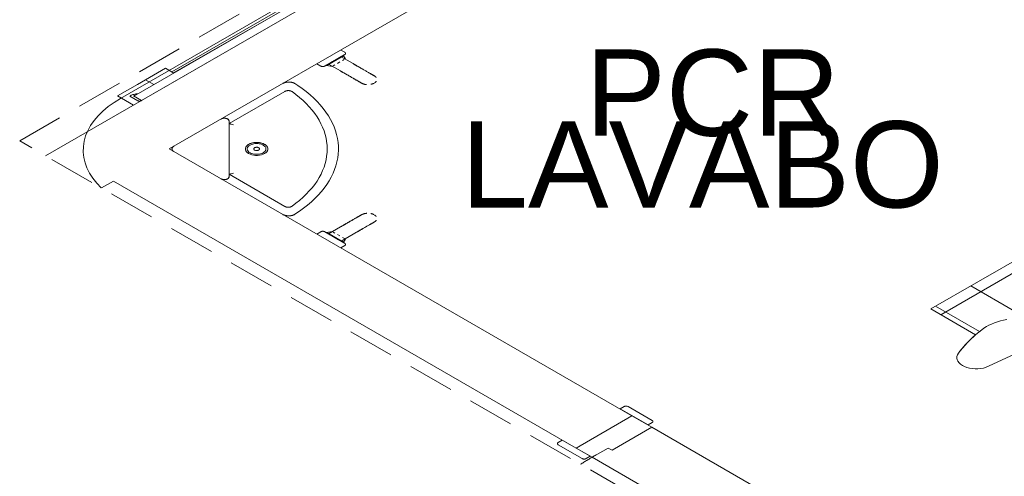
# Model space of a CAD drawing. Header units: millimetres. Extents: x 567 to 934, y -1 to 364.
# Tile 903 of 1056: x 823.41 to 827.69, y 64.62 to 66.61. Entities that reach past the tile are written whole.
import ezdxf

# ---------------------------------------------------------------- set-up
doc = ezdxf.new("R2010")
doc.units = ezdxf.units.MM
doc.header["$MEASUREMENT"] = 0
doc.linetypes.add('JIS_02_2.0', pattern=[0.3, 0.2, -0.1])
doc.linetypes.add('NULL', pattern=[0])
for name, color, linetype, lineweight in [('A-ANNO-SYMB', 7, 'Continuous', 9), ('A-AREA-IDEN', 7, 'Continuous', 9), ('A-DETL', 7, 'Continuous', 13), ('A-DETL-GENF', 7, 'Continuous', 13), ('A-GENM', 7, 'Continuous', 13), ('A-WALL', 7, 'Continuous', 25), ('ARQ-ALV-REB', 7, 'Continuous', 18), ('ARQ-ESQUAD', 7, 'Continuous', 25), ('DI-Área do detalhe', 10, 'JIS_02_2.0', 0), ('Peças hidrossanitárias', 7, 'Continuous', 13)]:
    doc.layers.add(name, color=color, linetype=linetype, lineweight=lineweight)
doc.styles.add('Arial', font='arial.ttf')

msp = doc.modelspace()

# ---------------------------------------------------------------- linework, layer by layer
at = {"layer": 'A-ANNO-SYMB', "color": 8, "linetype": 'Continuous', "lineweight": 5}
msp.add_line((826.9145, 68.0346), (823.8495, 66.265), dxfattribs=at)
msp.add_lwpolyline([(823.8495, 66.265), (823.8219, 66.2478), (823.7965, 66.2295), (823.7736, 66.2102), (823.7532, 66.19), (823.7354, 66.169), (823.7203, 66.1473), (823.7081, 66.125), (823.6987, 66.1022), (823.6922, 66.0791), (823.6887, 66.0558), (823.6882, 66.0324), (823.6907, 66.009), (823.6961, 65.9858), (823.7045, 65.9629), (823.7157, 65.9404), (823.7298, 65.9185), (823.7467, 65.8972), (823.7662, 65.8767), (823.7662, 65.8767)], dxfattribs=at)
at = {"layer": 'A-DETL', "color": 8, "linetype": 'Continuous', "lineweight": 5}
msp.add_line((827.4251, 68.2678), (823.5249, 66.016), dxfattribs=at)
at = {"layer": 'A-DETL-GENF', "color": 8, "lineweight": 5}
for p, q in [((827.3685, 65.3502), (828.5535, 66.0343)), ((828.6634, 66.0478), (827.4118, 65.3252)), ((828.1278, 65.7885), (827.3685, 65.3502)), ((827.7322, 65.3401), (827.5417, 65.4501)), ((827.3685, 65.3502), (827.5627, 65.238)), ((827.5627, 65.238), (827.3685, 65.3502)), ((827.5793, 65.252), (827.3889, 65.3619)), ((827.6185, 65.1008), (827.7539, 65.1635)), ((827.6185, 65.1008), (827.7539, 65.1635))]:
    msp.add_line(p, q, dxfattribs=at)
for points in [[(827.6984, 65.3049), (827.6842, 65.3019), (827.6704, 65.2985), (827.6571, 65.2944), (827.6442, 65.2899), (827.6319, 65.2848), (827.6203, 65.2793), (827.6093, 65.2733), (827.5991, 65.2669), (827.5897, 65.2601)], [(827.5897, 65.2601), (827.5763, 65.2495), (827.5634, 65.2387), (827.5511, 65.2277), (827.5392, 65.2164), (827.5279, 65.205), (827.517, 65.1935), (827.5068, 65.1818), (827.497, 65.1699), (827.4879, 65.1579)], [(827.5627, 65.238), (827.5531, 65.2295), (827.5439, 65.2209), (827.5349, 65.2122), (827.5263, 65.2034), (827.5179, 65.1945), (827.5099, 65.1855), (827.5023, 65.1763), (827.4949, 65.1671), (827.4879, 65.1579)], [(827.4879, 65.1579), (827.4839, 65.1511), (827.4816, 65.144), (827.4812, 65.1369), (827.4826, 65.1297), (827.4858, 65.1228), (827.4907, 65.1162), (827.4973, 65.1101), (827.5053, 65.1046), (827.5146, 65.0999), (827.525, 65.096), (827.5363, 65.093), (827.5483, 65.091), (827.5606, 65.0901), (827.573, 65.0902), (827.5853, 65.0914), (827.5971, 65.0935), (827.6083, 65.0967), (827.6185, 65.1008)], [(827.4879, 65.1579), (827.4839, 65.1511), (827.4816, 65.144), (827.4812, 65.1369), (827.4826, 65.1297), (827.4858, 65.1228), (827.4907, 65.1162), (827.4973, 65.1101), (827.5053, 65.1046), (827.5146, 65.0999), (827.525, 65.096), (827.5363, 65.093), (827.5483, 65.091), (827.5606, 65.0901), (827.573, 65.0902), (827.5853, 65.0914), (827.5971, 65.0935), (827.6083, 65.0967), (827.6185, 65.1008)]]:
    msp.add_lwpolyline(points, dxfattribs=at)
at = {"layer": 'A-GENM', "color": 8, "lineweight": 5}
for p, q in [((827.392, 68.2869), (823.908, 66.2754)), ((827.3833, 68.2919), (824.0725, 66.3804)), ((827.3834, 68.2919), (824.0726, 66.3804)), ((824.0803, 66.3759), (827.3912, 68.2874)), ((823.9411, 66.2563), (827.4251, 68.2678)), ((824.045, 66.3963), (824.0104, 66.3763)), ((824.0812, 66.3754), (824.045, 66.3963)), ((823.9584, 66.3463), (824.0104, 66.3763)), ((823.8372, 66.2763), (823.9238, 66.3263)), ((823.9584, 66.3463), (823.9238, 66.3263)), ((823.9946, 66.3254), (823.9584, 66.3463)), ((823.9064, 66.2363), (823.8372, 66.2763)), ((823.8907, 66.2754), (823.9255, 66.2553)), ((823.9071, 66.2759), (823.9245, 66.2859)), ((823.9411, 66.2563), (823.9071, 66.2759)), ((823.908, 66.2754), (823.9411, 66.2563)), ((823.9394, 66.2553), (823.9411, 66.2563))]:
    msp.add_line(p, q, dxfattribs=at)
for points in [[(823.9245, 66.2859), (823.9202, 66.2854), (823.916, 66.2848), (823.9118, 66.284), (823.9078, 66.283), (823.904, 66.2818), (823.9004, 66.2804), (823.8969, 66.2789), (823.8937, 66.2772), (823.8907, 66.2754)], [(823.9255, 66.2553), (823.9268, 66.2546), (823.9283, 66.2541), (823.9299, 66.2538), (823.9316, 66.2536), (823.9333, 66.2536), (823.935, 66.2538), (823.9366, 66.2541), (823.938, 66.2546), (823.9394, 66.2553)]]:
    msp.add_lwpolyline(points, dxfattribs=at)
at = {"layer": 'A-WALL', "color": 8, "lineweight": 5}
for p, q in [((827.4251, 68.2678), (823.5249, 66.016)), ((824.0614, 66.0457), (827.1791, 67.8457)), ((826.0706, 64.8857), (824.0614, 66.0457)), ((823.7674, 65.876), (823.8189, 65.9057)), ((823.8189, 65.9057), (825.8281, 64.7457)), ((825.8281, 64.7457), (826.0706, 64.8857))]:
    msp.add_line(p, q, dxfattribs=at)
at = {"layer": 'ARQ-ALV-REB', "color": 8, "lineweight": 5}
for p, q in [((827.6814, 63.9557), (826.1572, 64.8357)), ((827.4043, 63.8357), (825.8974, 64.7057))]:
    msp.add_line(p, q, dxfattribs=at)
at = {"layer": 'ARQ-ESQUAD', "color": 8, "lineweight": 5}
for p, q in [((826.0365, 64.926), (826.0191, 64.916)), ((826.0191, 64.916), (826.1404, 64.846)), ((826.1577, 64.866), (826.0538, 64.926)), ((826.1572, 64.8357), (826.0706, 64.8857)), ((826.1404, 64.846), (826.1577, 64.856)), ((825.984, 64.7357), (826.1572, 64.8357)), ((825.7682, 64.7798), (825.7509, 64.7698)), ((825.8894, 64.7098), (825.7682, 64.7798)), ((825.7509, 64.7598), (825.8548, 64.6998)), ((825.8281, 64.7457), (825.8974, 64.7057)), ((825.8974, 64.7057), (825.9667, 64.7457)), ((825.9667, 64.7457), (825.984, 64.7357)), ((825.8721, 64.6998), (825.8894, 64.7098))]:
    msp.add_line(p, q, dxfattribs=at)
for points in [[(826.0538, 64.926), (826.0521, 64.9268), (826.0503, 64.9275), (826.0483, 64.9279), (826.0462, 64.9281), (826.0441, 64.9281), (826.042, 64.9279), (826.0399, 64.9275), (826.0381, 64.9268), (826.0365, 64.926)], [(826.0538, 64.926), (826.0521, 64.9268), (826.0503, 64.9275), (826.0483, 64.9279), (826.0462, 64.9281), (826.0441, 64.9281), (826.042, 64.9279), (826.0399, 64.9275), (826.0381, 64.9268), (826.0365, 64.926)], [(826.1577, 64.856), (826.1584, 64.8565), (826.1591, 64.857), (826.1597, 64.8575), (826.1601, 64.8581), (826.1606, 64.8586), (826.1609, 64.8592), (826.1611, 64.8598), (826.1612, 64.8604), (826.1613, 64.861), (826.1612, 64.8617), (826.1611, 64.8623), (826.1609, 64.8629), (826.1606, 64.8635), (826.1601, 64.864), (826.1597, 64.8646), (826.1591, 64.8651), (826.1584, 64.8656), (826.1577, 64.866)], [(826.1577, 64.856), (826.1584, 64.8565), (826.1591, 64.857), (826.1597, 64.8575), (826.1601, 64.8581), (826.1606, 64.8586), (826.1609, 64.8592), (826.1611, 64.8598), (826.1612, 64.8604), (826.1613, 64.861), (826.1612, 64.8617), (826.1611, 64.8623), (826.1609, 64.8629), (826.1606, 64.8635), (826.1601, 64.864), (826.1597, 64.8646), (826.1591, 64.8651), (826.1584, 64.8656), (826.1577, 64.866)], [(825.7509, 64.7698), (825.7495, 64.7688), (825.7484, 64.7678), (825.7477, 64.7666), (825.7473, 64.7654), (825.7473, 64.7642), (825.7477, 64.763), (825.7484, 64.7618), (825.7495, 64.7607), (825.7509, 64.7598)], [(825.7509, 64.7698), (825.7495, 64.7688), (825.7484, 64.7678), (825.7477, 64.7666), (825.7473, 64.7654), (825.7473, 64.7642), (825.7477, 64.763), (825.7484, 64.7618), (825.7495, 64.7607), (825.7509, 64.7598)], [(825.9147, 64.7157), (825.9109, 64.7135), (825.9071, 64.7113), (825.9033, 64.7091), (825.8995, 64.7069), (825.8957, 64.7046), (825.8919, 64.7024), (825.8881, 64.7001), (825.8844, 64.6979), (825.8806, 64.6956), (825.8769, 64.6934), (825.8732, 64.6911), (825.8694, 64.6888), (825.8657, 64.6866), (825.862, 64.6843), (825.8583, 64.682), (825.8547, 64.6797), (825.851, 64.6774), (825.8473, 64.6751), (825.8473, 64.6751)], [(825.8548, 64.6998), (825.8564, 64.699), (825.8583, 64.6984), (825.8603, 64.698), (825.8624, 64.6977), (825.8645, 64.6977), (825.8666, 64.698), (825.8686, 64.6984), (825.8705, 64.699), (825.8721, 64.6998)], [(825.8548, 64.6998), (825.8556, 64.6994), (825.8564, 64.699), (825.8573, 64.6987), (825.8583, 64.6984), (825.8593, 64.6981), (825.8603, 64.698), (825.8613, 64.6978), (825.8624, 64.6977), (825.8635, 64.6977), (825.8645, 64.6977), (825.8656, 64.6978), (825.8666, 64.698), (825.8677, 64.6981), (825.8686, 64.6984), (825.8696, 64.6987), (825.8705, 64.699), (825.8713, 64.6994), (825.8721, 64.6998)]]:
    msp.add_lwpolyline(points, dxfattribs=at)
at = {"layer": 'DI-Área do detalhe'}
msp.add_lwpolyline([(827.8818, 63.5005), (823.4123, 66.081), (827.3126, 68.3328), (831.7821, 65.7523), (827.8818, 63.5005)], dxfattribs=at)
at = {"layer": 'Peças hidrossanitárias', "color": 8, "lineweight": 5}
for p, q in [((824.8235, 66.4657), (824.8062, 66.4757)), ((824.818, 66.4506), (824.7458, 66.4089)), ((824.8596, 66.4166), (824.8077, 66.4466)), ((824.8214, 66.4345), (824.8137, 66.4301)), ((824.818, 66.4506), (824.8163, 66.4516)), ((824.818, 66.4506), (824.8163, 66.4516)), ((824.8264, 66.4374), (824.818, 66.4506)), ((824.8264, 66.4374), (824.8257, 66.437)), ((824.7023, 66.4157), (824.7196, 66.4057)), ((824.7441, 66.4099), (824.7458, 66.4089)), ((824.7441, 66.4099), (824.7458, 66.4089)), ((824.7458, 66.4089), (824.7687, 66.4041)), ((824.7528, 66.4149), (824.8047, 66.3849)), ((824.7813, 66.4114), (824.7737, 66.407)), ((824.8029, 66.4239), (824.7921, 66.4176)), ((824.3212, 66.1557), (824.5636, 66.2957)), ((824.5642, 66.296), (824.5636, 66.2957)), ((824.5947, 66.2948), (824.5941, 66.2951)), ((824.3212, 65.924), (824.3212, 66.1675)), ((824.744, 66.0834), (824.7438, 66.0849)), ((824.5637, 65.7957), (824.3212, 65.9357)), ((824.5637, 65.7957), (824.5643, 65.7954)), ((824.5941, 65.7964), (824.5946, 65.7967)), ((824.8047, 65.7066), (824.7528, 65.6766)), ((824.7196, 65.6857), (824.7023, 65.6757)), ((824.7458, 65.6826), (824.7441, 65.6816)), ((824.7458, 65.6826), (824.7441, 65.6816)), ((824.7687, 65.6874), (824.7458, 65.6826)), ((824.7458, 65.6826), (824.818, 65.6409)), ((824.7737, 65.6845), (824.7813, 65.6801)), ((824.7921, 65.6739), (824.8029, 65.6676)), ((824.8077, 65.6449), (824.8596, 65.6749)), ((824.8062, 65.6157), (824.8235, 65.6257)), ((824.8137, 65.6614), (824.8229, 65.6561)), ((824.8163, 65.6399), (824.818, 65.6409)), ((824.8163, 65.6399), (824.818, 65.6409)), ((824.818, 65.6409), (824.8264, 65.6541)), ((824.8257, 65.6545), (824.8264, 65.6541))]:
    msp.add_line(p, q, dxfattribs=at)
for points in [[(824.7369, 66.4057), (824.7369, 66.4058), (824.737, 66.4058), (824.7372, 66.4059), (824.7375, 66.4061), (824.7378, 66.4062), (824.7381, 66.4065), (824.7386, 66.4067), (824.7391, 66.407), (824.7397, 66.4073), (824.7403, 66.4077), (824.741, 66.4081), (824.7418, 66.4086), (824.7426, 66.409), (824.7435, 66.4096), (824.7445, 66.4101), (824.7455, 66.4107), (824.7465, 66.4113), (824.7477, 66.4119), (824.7488, 66.4126), (824.75, 66.4133), (824.7513, 66.4141), (824.7526, 66.4148), (824.754, 66.4156), (824.7554, 66.4164), (824.7568, 66.4172), (824.7583, 66.4181), (824.7598, 66.419), (824.7613, 66.4198), (824.7629, 66.4208), (824.7645, 66.4217), (824.7661, 66.4226), (824.7678, 66.4236), (824.7695, 66.4245), (824.7711, 66.4255), (824.7728, 66.4265), (824.7746, 66.4275), (824.7763, 66.4285), (824.778, 66.4295), (824.7797, 66.4305), (824.7815, 66.4315), (824.7832, 66.4325), (824.7849, 66.4335), (824.7866, 66.4345), (824.7884, 66.4354), (824.79, 66.4364), (824.7917, 66.4374), (824.7934, 66.4383), (824.795, 66.4393), (824.7966, 66.4402), (824.7982, 66.4411), (824.7998, 66.442), (824.8013, 66.4429), (824.8028, 66.4438), (824.8043, 66.4446), (824.8057, 66.4455), (824.8071, 66.4463), (824.8084, 66.447), (824.8097, 66.4478), (824.8109, 66.4485), (824.8121, 66.4492), (824.8133, 66.4498), (824.8144, 66.4505), (824.8154, 66.4511), (824.8164, 66.4516), (824.8173, 66.4522), (824.8182, 66.4527), (824.819, 66.4531), (824.8197, 66.4536), (824.8204, 66.4539), (824.821, 66.4543), (824.8216, 66.4546), (824.822, 66.4549), (824.8224, 66.4551), (824.8228, 66.4553), (824.8231, 66.4555), (824.8233, 66.4556), (824.8234, 66.4557), (824.8235, 66.4557), (824.8235, 66.4557)], [(824.8235, 66.4557), (824.8235, 66.4557), (824.8234, 66.4557), (824.8232, 66.4556), (824.823, 66.4554), (824.8226, 66.4552), (824.8223, 66.455), (824.8218, 66.4548), (824.8213, 66.4545), (824.8207, 66.4541), (824.8201, 66.4538), (824.8194, 66.4534), (824.8186, 66.4529), (824.8178, 66.4524), (824.8169, 66.4519), (824.8159, 66.4514), (824.8149, 66.4508)], [(824.8194, 66.4534), (824.8186, 66.4529), (824.8178, 66.4524), (824.8169, 66.4519), (824.8159, 66.4514), (824.8149, 66.4508)], [(824.8154, 66.4511), (824.8164, 66.4516), (824.8173, 66.4522), (824.8182, 66.4527), (824.819, 66.4531)], [(824.8235, 66.4657), (824.8238, 66.4655), (824.8242, 66.4653), (824.8245, 66.4651), (824.8248, 66.4649), (824.8251, 66.4646), (824.8253, 66.4644), (824.8256, 66.4642), (824.8258, 66.4639), (824.826, 66.4637), (824.8262, 66.4634), (824.8264, 66.4631), (824.8265, 66.4629), (824.8267, 66.4626), (824.8268, 66.4623), (824.8269, 66.462), (824.827, 66.4618), (824.827, 66.4615), (824.8271, 66.4612), (824.8271, 66.4609), (824.8271, 66.4606), (824.8271, 66.4604), (824.827, 66.4601), (824.827, 66.4598), (824.8269, 66.4595), (824.8268, 66.4592), (824.8267, 66.459), (824.8266, 66.4587), (824.8264, 66.4584), (824.8262, 66.4582), (824.8261, 66.4579), (824.8259, 66.4576), (824.8256, 66.4574), (824.8254, 66.4571), (824.8251, 66.4569), (824.8249, 66.4567), (824.8246, 66.4564), (824.8243, 66.4562), (824.8239, 66.456), (824.8236, 66.4558), (824.8235, 66.4557)], [(824.8242, 66.4653), (824.8245, 66.4651), (824.8248, 66.4649), (824.8251, 66.4646), (824.8253, 66.4644), (824.8256, 66.4642), (824.8258, 66.4639), (824.826, 66.4637), (824.8262, 66.4634), (824.8264, 66.4631), (824.8265, 66.4629), (824.8267, 66.4626), (824.8268, 66.4623), (824.8269, 66.462), (824.827, 66.4618), (824.827, 66.4615), (824.8271, 66.4612), (824.8271, 66.4609), (824.8271, 66.4606), (824.8271, 66.4604), (824.827, 66.4601), (824.827, 66.4598), (824.8269, 66.4595), (824.8268, 66.4592), (824.8267, 66.459), (824.8266, 66.4587), (824.8264, 66.4584), (824.8262, 66.4582), (824.8261, 66.4579), (824.8259, 66.4576), (824.8256, 66.4574), (824.8254, 66.4571), (824.8251, 66.4569), (824.8249, 66.4567), (824.8246, 66.4564)], [(824.7369, 66.4057), (824.7366, 66.4055), (824.7362, 66.4054), (824.7358, 66.4052), (824.7354, 66.405), (824.735, 66.4048), (824.7346, 66.4047), (824.7342, 66.4046), (824.7337, 66.4044), (824.7333, 66.4043), (824.7328, 66.4042), (824.7324, 66.4041), (824.7319, 66.404), (824.7315, 66.4039), (824.731, 66.4038), (824.7305, 66.4038), (824.73, 66.4037), (824.7295, 66.4037), (824.729, 66.4037), (824.7286, 66.4037), (824.7281, 66.4037), (824.7276, 66.4037), (824.7271, 66.4037), (824.7266, 66.4037), (824.7261, 66.4038), (824.7256, 66.4038), (824.7252, 66.4039), (824.7247, 66.404), (824.7242, 66.4041), (824.7238, 66.4042), (824.7233, 66.4043), (824.7229, 66.4044), (824.7224, 66.4045), (824.722, 66.4047), (824.7216, 66.4048), (824.7212, 66.405), (824.7208, 66.4051), (824.7204, 66.4053), (824.72, 66.4055), (824.7197, 66.4057), (824.7196, 66.4057)], [(824.7358, 66.4052), (824.7354, 66.405), (824.735, 66.4048), (824.7346, 66.4047), (824.7342, 66.4046), (824.7337, 66.4044), (824.7333, 66.4043), (824.7328, 66.4042), (824.7324, 66.4041), (824.7319, 66.404), (824.7315, 66.4039), (824.731, 66.4038), (824.7305, 66.4038), (824.73, 66.4037), (824.7295, 66.4037), (824.729, 66.4037), (824.7286, 66.4037), (824.7281, 66.4037), (824.7276, 66.4037), (824.7271, 66.4037), (824.7266, 66.4037), (824.7261, 66.4038), (824.7256, 66.4038), (824.7252, 66.4039), (824.7247, 66.404), (824.7242, 66.4041), (824.7238, 66.4042), (824.7233, 66.4043), (824.7229, 66.4044), (824.7224, 66.4045), (824.722, 66.4047), (824.7216, 66.4048), (824.7212, 66.405), (824.7208, 66.4051), (824.7204, 66.4053)], [(824.745, 66.4104), (824.744, 66.4099), (824.7431, 66.4093), (824.7422, 66.4088), (824.7414, 66.4084), (824.7407, 66.4079), (824.74, 66.4075), (824.7394, 66.4072), (824.7389, 66.4069), (824.7384, 66.4066), (824.738, 66.4064), (824.7376, 66.4062), (824.7373, 66.406), (824.7371, 66.4059), (824.737, 66.4058), (824.7369, 66.4057), (824.7369, 66.4057)], [(824.741, 66.4081), (824.7418, 66.4086), (824.7426, 66.409), (824.7435, 66.4096), (824.7445, 66.4101), (824.7455, 66.4107)], [(824.745, 66.4104), (824.744, 66.4099), (824.7431, 66.4093), (824.7422, 66.4088), (824.7414, 66.4084)], [(824.9515, 66.3636), (824.9514, 66.3636), (824.9512, 66.3637), (824.9508, 66.3639), (824.9503, 66.3642), (824.9496, 66.3646), (824.9488, 66.3651), (824.9479, 66.3656), (824.9468, 66.3663), (824.9456, 66.367), (824.9442, 66.3677), (824.9427, 66.3686), (824.9411, 66.3696), (824.9393, 66.3706), (824.9374, 66.3717), (824.9354, 66.3728), (824.9333, 66.3741), (824.931, 66.3754), (824.9287, 66.3767), (824.9262, 66.3782), (824.9236, 66.3796), (824.9209, 66.3812), (824.9181, 66.3828), (824.9153, 66.3845), (824.9123, 66.3862), (824.9093, 66.3879), (824.9061, 66.3897), (824.9029, 66.3916), (824.8996, 66.3935), (824.8963, 66.3954), (824.8929, 66.3974), (824.8895, 66.3994), (824.886, 66.4014), (824.8824, 66.4034), (824.8788, 66.4055), (824.8752, 66.4076), (824.8716, 66.4097), (824.8679, 66.4118), (824.8643, 66.4139), (824.8606, 66.416), (824.8596, 66.4166)], [(824.8596, 66.4166), (824.8633, 66.4145), (824.867, 66.4124), (824.8706, 66.4102), (824.8743, 66.4081), (824.8779, 66.4061), (824.8815, 66.404), (824.885, 66.4019), (824.8885, 66.3999), (824.892, 66.3979), (824.8954, 66.3959), (824.8987, 66.394), (824.902, 66.3921), (824.9053, 66.3902)], [(824.8047, 66.3849), (824.8084, 66.3828), (824.8121, 66.3807), (824.8157, 66.3785), (824.8193, 66.3764), (824.823, 66.3744), (824.8265, 66.3723), (824.8301, 66.3702), (824.8336, 66.3682), (824.8371, 66.3662), (824.8405, 66.3642), (824.8438, 66.3623), (824.8471, 66.3604), (824.8504, 66.3585), (824.8535, 66.3567), (824.8566, 66.3549), (824.8596, 66.3532), (824.8625, 66.3515), (824.8653, 66.3499), (824.868, 66.3484), (824.8706, 66.3468), (824.8731, 66.3454), (824.8755, 66.344), (824.8778, 66.3427), (824.88, 66.3414), (824.882, 66.3403), (824.8839, 66.3392), (824.8857, 66.3381), (824.8874, 66.3372), (824.8889, 66.3363), (824.8903, 66.3355), (824.8916, 66.3347), (824.8927, 66.3341), (824.8937, 66.3335), (824.8945, 66.333), (824.8952, 66.3326), (824.8958, 66.3323), (824.8962, 66.3321), (824.8965, 66.3319), (824.8966, 66.3319), (824.8966, 66.3319)], [(824.8966, 66.3319), (824.8965, 66.3319), (824.8963, 66.332), (824.8959, 66.3322), (824.8954, 66.3325), (824.8947, 66.3329), (824.8939, 66.3334), (824.893, 66.3339), (824.8919, 66.3346), (824.8907, 66.3353), (824.8893, 66.336), (824.8878, 66.3369), (824.8862, 66.3379), (824.8844, 66.3389), (824.8825, 66.34), (824.8805, 66.3411), (824.8784, 66.3424), (824.8761, 66.3437), (824.8738, 66.345), (824.8713, 66.3465), (824.8687, 66.3479), (824.866, 66.3495), (824.8632, 66.3511), (824.8604, 66.3528), (824.8574, 66.3545), (824.8543, 66.3562), (824.8512, 66.358), (824.848, 66.3599), (824.8447, 66.3618), (824.8414, 66.3637), (824.838, 66.3657), (824.8345, 66.3677), (824.8311, 66.3697), (824.8275, 66.3717), (824.8239, 66.3738), (824.8203, 66.3759), (824.8167, 66.378), (824.813, 66.3801), (824.8094, 66.3822), (824.8057, 66.3843)], [(824.928, 66.3771), (824.9304, 66.3757), (824.9327, 66.3744), (824.9349, 66.3731), (824.9369, 66.372), (824.9388, 66.3709), (824.9406, 66.3698), (824.9423, 66.3689), (824.9438, 66.368), (824.9452, 66.3672), (824.9465, 66.3664), (824.9476, 66.3658), (824.9486, 66.3652), (824.9494, 66.3647), (824.9501, 66.3643), (824.9507, 66.364), (824.9511, 66.3638), (824.9514, 66.3636), (824.9515, 66.3636), (824.9515, 66.3636)], [(824.9515, 66.3636), (824.9526, 66.3629), (824.9536, 66.3622), (824.9546, 66.3615), (824.9555, 66.3608), (824.9564, 66.3601), (824.9572, 66.3593), (824.958, 66.3586), (824.9587, 66.3578), (824.9594, 66.357), (824.96, 66.3561)], [(824.6076, 66.3295), (824.6066, 66.3302), (824.6056, 66.3308), (824.6045, 66.3313), (824.6034, 66.3319), (824.6022, 66.3324), (824.601, 66.3329), (824.5998, 66.3333), (824.5985, 66.3338), (824.5972, 66.3342), (824.5959, 66.3346), (824.5946, 66.3349), (824.5932, 66.3352), (824.5918, 66.3355), (824.5904, 66.3357), (824.589, 66.336), (824.5876, 66.3361), (824.5861, 66.3363), (824.5847, 66.3364), (824.5832, 66.3365), (824.5817, 66.3365), (824.5803, 66.3366), (824.5788, 66.3365), (824.5773, 66.3365), (824.5759, 66.3364), (824.5744, 66.3363), (824.573, 66.3361), (824.5715, 66.3359), (824.5701, 66.3357), (824.5687, 66.3355), (824.5673, 66.3352), (824.566, 66.3349), (824.5646, 66.3345), (824.5633, 66.3341), (824.562, 66.3337), (824.5608, 66.3333), (824.5595, 66.3328), (824.5583, 66.3323), (824.5572, 66.3318), (824.5561, 66.3313), (824.555, 66.3307), (824.5544, 66.3303)], [(824.6076, 65.7619), (824.6269, 65.7748), (824.6452, 65.7881), (824.6626, 65.8017), (824.679, 65.8158), (824.6944, 65.8303), (824.7088, 65.845), (824.7222, 65.8602), (824.7345, 65.8756), (824.7458, 65.8912), (824.7559, 65.9072), (824.765, 65.9233), (824.7729, 65.9397), (824.7797, 65.9562), (824.7853, 65.9728), (824.7898, 65.9896), (824.7931, 66.0065), (824.7952, 66.0234), (824.7962, 66.0403), (824.796, 66.0573), (824.7946, 66.0743), (824.792, 66.0912), (824.7883, 66.108), (824.7834, 66.1247), (824.7774, 66.1413), (824.7702, 66.1578), (824.7618, 66.1741), (824.7524, 66.1901), (824.7418, 66.206), (824.7302, 66.2215), (824.7175, 66.2368), (824.7037, 66.2518), (824.6889, 66.2665), (824.6731, 66.2808), (824.6564, 66.2948), (824.6386, 66.3083), (824.62, 66.3214), (824.6076, 66.3295)], [(824.9188, 66.3255), (824.9173, 66.3256), (824.9158, 66.3258), (824.9142, 66.326), (824.9128, 66.3263), (824.9113, 66.3265), (824.9098, 66.3268), (824.9084, 66.3272), (824.907, 66.3276), (824.9056, 66.328), (824.9042, 66.3284), (824.9029, 66.3289), (824.9016, 66.3294), (824.9004, 66.3299), (824.8992, 66.3305), (824.898, 66.3311), (824.8969, 66.3317), (824.8966, 66.3319)], [(824.9504, 66.3312), (824.9492, 66.3306), (824.948, 66.3301), (824.9468, 66.3295), (824.9455, 66.329), (824.9442, 66.3285), (824.9428, 66.3281), (824.9414, 66.3277), (824.94, 66.3273), (824.9386, 66.3269), (824.9372, 66.3266)], [(824.9607, 66.3403), (824.9602, 66.3395), (824.9596, 66.3387), (824.9589, 66.3379), (824.9582, 66.3371), (824.9574, 66.3363), (824.9566, 66.3355), (824.9557, 66.3348), (824.9548, 66.3341), (824.9539, 66.3334), (824.9528, 66.3327)], [(824.5636, 66.2957), (824.5642, 66.296), (824.5649, 66.2964), (824.5655, 66.2967), (824.5662, 66.297), (824.5669, 66.2972), (824.5676, 66.2975), (824.5683, 66.2977), (824.569, 66.298), (824.5698, 66.2982), (824.5706, 66.2984), (824.5713, 66.2985), (824.5721, 66.2987), (824.5729, 66.2988), (824.5737, 66.2989), (824.5746, 66.299), (824.5754, 66.2991), (824.5762, 66.2992), (824.5771, 66.2992), (824.5779, 66.2992), (824.5787, 66.2992), (824.5796, 66.2992), (824.5804, 66.2992), (824.5812, 66.2991), (824.582, 66.2991), (824.5829, 66.299), (824.5837, 66.2989), (824.5845, 66.2987), (824.5853, 66.2986), (824.5861, 66.2984), (824.5868, 66.2982), (824.5876, 66.298), (824.5883, 66.2978), (824.5891, 66.2976), (824.5898, 66.2973), (824.5905, 66.297), (824.5911, 66.2967), (824.5918, 66.2964), (824.5924, 66.2961), (824.593, 66.2958), (824.5936, 66.2955), (824.5942, 66.2951), (824.5947, 66.2948)], [(824.5844, 66.2987), (824.5836, 66.2989), (824.5828, 66.299), (824.582, 66.2991), (824.5811, 66.2991), (824.5803, 66.2992), (824.5795, 66.2992), (824.5786, 66.2992), (824.5778, 66.2992), (824.577, 66.2992), (824.5761, 66.2992), (824.5753, 66.2991), (824.5745, 66.299)], [(824.5947, 66.2948), (824.6115, 66.2822), (824.6274, 66.2694), (824.6425, 66.2561), (824.6566, 66.2425), (824.6697, 66.2286), (824.6819, 66.2144), (824.6931, 66.2), (824.7033, 66.1853), (824.7124, 66.1703), (824.7205, 66.1552), (824.7276, 66.1399), (824.7336, 66.1244), (824.7385, 66.1089), (824.7423, 66.0932), (824.7451, 66.0774), (824.7467, 66.0616), (824.7473, 66.0458), (824.7467, 66.0299), (824.7451, 66.0141), (824.7423, 65.9984), (824.7385, 65.9827), (824.7336, 65.9671), (824.7276, 65.9517), (824.7206, 65.9363), (824.7125, 65.9212), (824.7033, 65.9063), (824.6931, 65.8916), (824.682, 65.8771), (824.6698, 65.8629), (824.6566, 65.849), (824.6425, 65.8354), (824.6275, 65.8222), (824.6116, 65.8093), (824.5948, 65.7968), (824.5946, 65.7967)], [(824.3212, 66.1675), (824.3212, 66.1679), (824.3211, 66.1684), (824.3211, 66.1689), (824.321, 66.1693), (824.3208, 66.1698), (824.3206, 66.1702), (824.3204, 66.1707), (824.3202, 66.1711), (824.3199, 66.1716), (824.3196, 66.172), (824.3193, 66.1724), (824.3189, 66.1729), (824.3185, 66.1733), (824.3181, 66.1737), (824.3177, 66.1741), (824.3172, 66.1745), (824.3167, 66.1748), (824.3162, 66.1752), (824.3156, 66.1755), (824.3151, 66.1759), (824.3145, 66.1762), (824.3139, 66.1765), (824.3132, 66.1768), (824.3126, 66.1771), (824.3119, 66.1773), (824.3112, 66.1776), (824.3105, 66.1778), (824.3098, 66.178), (824.309, 66.1782), (824.3083, 66.1784), (824.3075, 66.1785), (824.3067, 66.1787), (824.306, 66.1788), (824.3052, 66.1789), (824.3044, 66.179), (824.3036, 66.1791), (824.3028, 66.1791), (824.302, 66.1792), (824.3011, 66.1792), (824.3003, 66.1792), (824.2995, 66.1791), (824.2987, 66.1791), (824.2979, 66.179), (824.2971, 66.179), (824.2963, 66.1789), (824.2955, 66.1788), (824.2947, 66.1786), (824.294, 66.1785), (824.2932, 66.1783), (824.2925, 66.1781), (824.2917, 66.1779), (824.291, 66.1777), (824.2903, 66.1775), (824.2896, 66.1772), (824.289, 66.1769), (824.2883, 66.1766), (824.2877, 66.1763), (824.2871, 66.176), (824.2866, 66.1757)], [(824.3084, 66.1783), (824.3059, 66.1788), (824.3033, 66.1791), (824.3007, 66.1792), (824.2981, 66.1791), (824.2955, 66.1788), (824.2931, 66.1783), (824.2907, 66.1776), (824.2885, 66.1767), (824.2866, 66.1757)], [(824.3212, 66.1675), (824.321, 66.169), (824.3205, 66.1705), (824.3196, 66.172), (824.3184, 66.1734), (824.3169, 66.1747), (824.3151, 66.1758), (824.3131, 66.1768), (824.3108, 66.1777), (824.3084, 66.1783)], [(824.3212, 66.1557), (824.3219, 66.1556), (824.3238, 66.1551), (824.327, 66.1544), (824.3289, 66.1539), (824.331, 66.1534), (824.3357, 66.1523), (824.3408, 66.1511)], [(824.0822, 66.0577), (824.0814, 66.0573), (824.0806, 66.0567), (824.0799, 66.0562), (824.0791, 66.0557), (824.0785, 66.0551), (824.0778, 66.0545), (824.0773, 66.054), (824.0767, 66.0534), (824.0762, 66.0527), (824.0757, 66.0521), (824.0753, 66.0515), (824.0749, 66.0508), (824.0746, 66.0502), (824.0743, 66.0495), (824.0741, 66.0489), (824.0739, 66.0482), (824.0737, 66.0475), (824.0736, 66.0469), (824.0736, 66.0462), (824.0736, 66.0455), (824.0736, 66.0448), (824.0737, 66.0441), (824.0738, 66.0435), (824.074, 66.0428), (824.0743, 66.0421), (824.0745, 66.0415), (824.0748, 66.0408), (824.0752, 66.0402), (824.0756, 66.0395), (824.0761, 66.0389), (824.0766, 66.0383), (824.0771, 66.0377), (824.0777, 66.0371), (824.0783, 66.0365), (824.079, 66.036), (824.0797, 66.0354), (824.0804, 66.0349), (824.0812, 66.0344), (824.082, 66.0339)], [(824.0746, 66.0501), (824.0742, 66.0492), (824.0739, 66.0482), (824.0737, 66.0472), (824.0736, 66.0462), (824.0736, 66.0452), (824.0737, 66.0443), (824.0739, 66.0433), (824.0742, 66.0423), (824.0746, 66.0413)], [(824.0822, 66.0577), (824.0816, 66.0574), (824.081, 66.057), (824.0805, 66.0567), (824.0799, 66.0563), (824.0794, 66.0559), (824.0789, 66.0555), (824.0784, 66.0551), (824.078, 66.0547), (824.0775, 66.0542)], [(824.4757, 66.0657), (824.4715, 66.0679), (824.4668, 66.0698), (824.4618, 66.0714), (824.4565, 66.0726), (824.451, 66.0734), (824.4453, 66.0739), (824.4397, 66.074), (824.434, 66.0737), (824.4284, 66.0731), (824.423, 66.072), (824.4178, 66.0706), (824.413, 66.0689), (824.4085, 66.0669), (824.4045, 66.0645), (824.4009, 66.062), (824.398, 66.0592), (824.3955, 66.0562), (824.3938, 66.0531), (824.3926, 66.0498), (824.3921, 66.0466), (824.3923, 66.0433), (824.3931, 66.04), (824.3946, 66.0368), (824.3967, 66.0338), (824.3994, 66.0309), (824.4026, 66.0282), (824.4064, 66.0257)], [(824.4064, 66.0657), (824.4009, 66.062), (824.3967, 66.0577), (824.3938, 66.0531), (824.3923, 66.0482), (824.3923, 66.0433), (824.3938, 66.0384), (824.3967, 66.0338), (824.4009, 66.0295), (824.4064, 66.0257), (824.413, 66.0226), (824.4204, 66.0201), (824.4284, 66.0184), (824.4368, 66.0176), (824.4453, 66.0176), (824.4538, 66.0184), (824.4618, 66.0201), (824.4692, 66.0226), (824.4757, 66.0257)], [(824.4123, 66.0623), (824.4078, 66.0592), (824.4042, 66.0557), (824.4018, 66.0518), (824.4006, 66.0478), (824.4006, 66.0437), (824.4018, 66.0397), (824.4042, 66.0358), (824.4078, 66.0323), (824.4123, 66.0291), (824.4178, 66.0265), (824.4239, 66.0245), (824.4306, 66.0231), (824.4375, 66.0224), (824.4446, 66.0224), (824.4516, 66.0231), (824.4583, 66.0245), (824.4644, 66.0265), (824.4698, 66.0291)], [(824.4757, 66.0257), (824.4795, 66.0282), (824.4828, 66.0309), (824.4855, 66.0338), (824.4876, 66.0368), (824.4891, 66.04), (824.4899, 66.0433), (824.49, 66.0466), (824.4895, 66.0498), (824.4884, 66.0531), (824.4866, 66.0562), (824.4842, 66.0592), (824.4812, 66.062), (824.4777, 66.0645), (824.4736, 66.0669), (824.4692, 66.0689), (824.4643, 66.0706), (824.4592, 66.072), (824.4538, 66.0731), (824.4482, 66.0737), (824.4425, 66.074), (824.4368, 66.0739), (824.4312, 66.0734), (824.4257, 66.0726), (824.4204, 66.0714), (824.4154, 66.0698), (824.4107, 66.0679), (824.4064, 66.0657)], [(824.4064, 66.0257), (824.413, 66.0226), (824.4204, 66.0201), (824.4284, 66.0184), (824.4368, 66.0176), (824.4453, 66.0176), (824.4538, 66.0184), (824.4618, 66.0201), (824.4692, 66.0226), (824.4757, 66.0257), (824.4812, 66.0295), (824.4855, 66.0338), (824.4884, 66.0384), (824.4899, 66.0433), (824.4899, 66.0482), (824.4884, 66.0531), (824.4855, 66.0577), (824.4812, 66.062), (824.4757, 66.0657)], [(824.4698, 66.0291), (824.473, 66.0312), (824.4757, 66.0334), (824.4779, 66.0358), (824.4797, 66.0384), (824.4809, 66.041), (824.4816, 66.0437), (824.4817, 66.0464), (824.4813, 66.0491), (824.4803, 66.0518), (824.4789, 66.0544), (824.4769, 66.0569), (824.4744, 66.0592), (824.4714, 66.0613), (824.4681, 66.0633), (824.4644, 66.065), (824.4604, 66.0664), (824.4561, 66.0676), (824.4516, 66.0684), (824.447, 66.069), (824.4423, 66.0692), (824.4375, 66.0691), (824.4329, 66.0687), (824.4283, 66.068), (824.4239, 66.067), (824.4197, 66.0657), (824.4159, 66.0642), (824.4123, 66.0623)], [(824.4322, 66.0509), (824.4308, 66.0499), (824.4297, 66.0488), (824.4289, 66.0476), (824.4285, 66.0464), (824.4285, 66.0451), (824.4289, 66.0439), (824.4297, 66.0427), (824.4308, 66.0416), (824.4322, 66.0406), (824.4339, 66.0398), (824.4358, 66.0392), (824.4378, 66.0387), (824.44, 66.0385), (824.4422, 66.0385), (824.4443, 66.0387), (824.4464, 66.0392), (824.4483, 66.0398), (824.45, 66.0406)], [(824.45, 66.0406), (824.4509, 66.0412), (824.4518, 66.0419), (824.4525, 66.0427), (824.453, 66.0435), (824.4534, 66.0443), (824.4536, 66.0451), (824.4536, 66.046), (824.4535, 66.0468), (824.4532, 66.0476), (824.4528, 66.0484), (824.4521, 66.0492), (824.4514, 66.0499), (824.4505, 66.0506), (824.4494, 66.0512), (824.4483, 66.0517), (824.447, 66.0521), (824.4457, 66.0525), (824.4443, 66.0528), (824.4429, 66.0529), (824.4414, 66.053), (824.44, 66.053), (824.4385, 66.0529), (824.4371, 66.0526), (824.4358, 66.0523), (824.4345, 66.0519), (824.4333, 66.0514), (824.4322, 66.0509)], [(824.0775, 66.0373), (824.078, 66.0368), (824.0784, 66.0364), (824.0789, 66.036), (824.0794, 66.0356), (824.0799, 66.0352), (824.0805, 66.0348), (824.081, 66.0345), (824.0816, 66.0341), (824.0822, 66.0337)], [(824.2866, 65.9157), (824.2872, 65.9154), (824.2878, 65.9151), (824.2884, 65.9148), (824.289, 65.9145), (824.2897, 65.9143), (824.2904, 65.914), (824.2911, 65.9138), (824.2918, 65.9136), (824.2925, 65.9134), (824.2933, 65.9132), (824.2941, 65.913), (824.2948, 65.9129), (824.2956, 65.9127), (824.2964, 65.9126), (824.2972, 65.9125), (824.298, 65.9124), (824.2988, 65.9124), (824.2996, 65.9123), (824.3004, 65.9123), (824.3012, 65.9123), (824.302, 65.9123), (824.3028, 65.9124), (824.3036, 65.9124), (824.3044, 65.9125), (824.3052, 65.9126), (824.306, 65.9127), (824.3068, 65.9128), (824.3076, 65.913), (824.3083, 65.9131), (824.3091, 65.9133), (824.3098, 65.9135), (824.3106, 65.9137), (824.3113, 65.9139), (824.3119, 65.9142), (824.3126, 65.9145), (824.3133, 65.9147), (824.3139, 65.915), (824.3145, 65.9153), (824.3151, 65.9157), (824.3157, 65.916), (824.3162, 65.9163), (824.3167, 65.9167), (824.3172, 65.9171), (824.3177, 65.9174), (824.3182, 65.9178), (824.3186, 65.9182), (824.319, 65.9187), (824.3193, 65.9191), (824.3196, 65.9195), (824.3199, 65.9199), (824.3202, 65.9204), (824.3204, 65.9208), (824.3206, 65.9213), (824.3208, 65.9217), (824.321, 65.9222), (824.3211, 65.9227), (824.3212, 65.9231), (824.3212, 65.9236), (824.3212, 65.924)], [(824.3084, 65.9131), (824.3108, 65.9138), (824.3131, 65.9146), (824.3151, 65.9157), (824.3169, 65.9168), (824.3184, 65.9181), (824.3196, 65.9195), (824.3205, 65.921), (824.321, 65.9225), (824.3212, 65.924)], [(824.3408, 65.9404), (824.3357, 65.9392), (824.331, 65.9381), (824.3289, 65.9376), (824.327, 65.9371), (824.3238, 65.9364), (824.3219, 65.9359), (824.3212, 65.9357)], [(824.2866, 65.9157), (824.2885, 65.9147), (824.2907, 65.9139), (824.2931, 65.9132), (824.2955, 65.9127), (824.2981, 65.9124), (824.3007, 65.9123), (824.3033, 65.9124), (824.3059, 65.9127), (824.3084, 65.9131)], [(824.5946, 65.7967), (824.5941, 65.7963), (824.5935, 65.796), (824.5929, 65.7956), (824.5923, 65.7953), (824.5917, 65.795), (824.591, 65.7947), (824.5904, 65.7944), (824.5897, 65.7941), (824.589, 65.7939), (824.5882, 65.7936), (824.5875, 65.7934), (824.5867, 65.7932), (824.586, 65.793), (824.5852, 65.7929), (824.5844, 65.7927), (824.5836, 65.7926), (824.5828, 65.7925), (824.582, 65.7924), (824.5811, 65.7923), (824.5803, 65.7923), (824.5795, 65.7922), (824.5786, 65.7922), (824.5778, 65.7922), (824.577, 65.7923), (824.5761, 65.7923), (824.5753, 65.7924), (824.5745, 65.7924), (824.5737, 65.7925), (824.5729, 65.7927), (824.5721, 65.7928), (824.5713, 65.7929), (824.5705, 65.7931), (824.5698, 65.7933), (824.569, 65.7935), (824.5683, 65.7937), (824.5676, 65.794), (824.5668, 65.7942), (824.5662, 65.7945), (824.5655, 65.7948), (824.5649, 65.7951), (824.5642, 65.7954), (824.5637, 65.7957)], [(824.5746, 65.7924), (824.5754, 65.7923), (824.5762, 65.7923), (824.5771, 65.7922), (824.5779, 65.7922), (824.5787, 65.7922), (824.5796, 65.7922), (824.5804, 65.7923), (824.5812, 65.7923), (824.582, 65.7924), (824.5829, 65.7925), (824.5837, 65.7926), (824.5845, 65.7927)], [(824.5544, 65.7611), (824.5554, 65.7605), (824.5565, 65.76), (824.5577, 65.7594), (824.5588, 65.7589), (824.56, 65.7585), (824.5613, 65.758), (824.5625, 65.7576), (824.5638, 65.7572), (824.5652, 65.7568), (824.5665, 65.7565), (824.5679, 65.7562), (824.5693, 65.7559), (824.5707, 65.7557), (824.5721, 65.7555), (824.5736, 65.7553), (824.575, 65.7551), (824.5765, 65.755), (824.5779, 65.755), (824.5794, 65.7549), (824.5809, 65.7549), (824.5823, 65.755), (824.5838, 65.755), (824.5853, 65.7551), (824.5867, 65.7552), (824.5882, 65.7554), (824.5896, 65.7556), (824.591, 65.7558), (824.5924, 65.7561), (824.5938, 65.7564), (824.5951, 65.7567), (824.5965, 65.7571), (824.5978, 65.7575), (824.5991, 65.7579), (824.6003, 65.7583), (824.6015, 65.7588), (824.6027, 65.7593), (824.6039, 65.7598), (824.605, 65.7604), (824.606, 65.761), (824.6071, 65.7616), (824.6076, 65.7619)], [(824.8966, 65.7596), (824.8965, 65.7596), (824.8963, 65.7595), (824.8959, 65.7592), (824.8954, 65.7589), (824.8947, 65.7586), (824.8939, 65.7581), (824.893, 65.7576), (824.8919, 65.7569), (824.8907, 65.7562), (824.8893, 65.7554), (824.8878, 65.7546), (824.8862, 65.7536), (824.8844, 65.7526), (824.8825, 65.7515), (824.8805, 65.7504), (824.8784, 65.7491), (824.8761, 65.7478), (824.8738, 65.7465), (824.8713, 65.745), (824.8687, 65.7435), (824.866, 65.742), (824.8632, 65.7404), (824.8604, 65.7387), (824.8574, 65.737), (824.8543, 65.7352), (824.8512, 65.7334), (824.848, 65.7316), (824.8447, 65.7297), (824.8414, 65.7278), (824.838, 65.7258), (824.8345, 65.7238), (824.8311, 65.7218), (824.8275, 65.7198), (824.8239, 65.7177), (824.8203, 65.7156), (824.8167, 65.7135), (824.813, 65.7114), (824.8094, 65.7093), (824.8057, 65.7072), (824.8047, 65.7066)], [(824.8047, 65.7066), (824.8084, 65.7087), (824.8121, 65.7108), (824.8157, 65.7129), (824.8193, 65.715), (824.823, 65.7171), (824.8265, 65.7192), (824.8301, 65.7212), (824.8336, 65.7233), (824.8371, 65.7253), (824.8405, 65.7272), (824.8438, 65.7292), (824.8471, 65.7311), (824.8504, 65.7329), (824.8535, 65.7348), (824.8566, 65.7365), (824.8596, 65.7383), (824.8625, 65.7399), (824.8653, 65.7416), (824.868, 65.7431), (824.8706, 65.7446), (824.8731, 65.7461), (824.8755, 65.7475), (824.8778, 65.7488), (824.88, 65.75), (824.882, 65.7512), (824.8839, 65.7523), (824.8857, 65.7534), (824.8874, 65.7543), (824.8889, 65.7552), (824.8903, 65.756), (824.8916, 65.7567), (824.8927, 65.7574), (824.8937, 65.758), (824.8945, 65.7585), (824.8952, 65.7589), (824.8958, 65.7592), (824.8962, 65.7594), (824.8965, 65.7596), (824.8966, 65.7596), (824.8966, 65.7596)], [(824.8966, 65.7596), (824.8977, 65.7602), (824.8989, 65.7608), (824.9001, 65.7614), (824.9013, 65.7619), (824.9026, 65.7625), (824.9039, 65.7629), (824.9052, 65.7634), (824.9066, 65.7638), (824.908, 65.7642), (824.9094, 65.7645), (824.9109, 65.7649), (824.9124, 65.7652), (824.9138, 65.7654), (824.9153, 65.7656), (824.9169, 65.7658), (824.9184, 65.766), (824.9199, 65.7661)], [(824.9368, 65.7649), (824.9382, 65.7646), (824.9397, 65.7643), (824.9411, 65.7639), (824.9425, 65.7635), (824.9438, 65.7631), (824.9451, 65.7626), (824.9464, 65.7621), (824.9477, 65.7616), (824.9489, 65.761), (824.95, 65.7604)], [(824.9526, 65.759), (824.9536, 65.7583), (824.9546, 65.7576), (824.9555, 65.7569), (824.9564, 65.7562), (824.9572, 65.7554), (824.958, 65.7546), (824.9587, 65.7538), (824.9594, 65.753), (824.96, 65.7522), (824.9606, 65.7514)], [(824.8596, 65.6749), (824.8633, 65.677), (824.867, 65.6791), (824.8706, 65.6812), (824.8743, 65.6833), (824.8779, 65.6854), (824.8815, 65.6875), (824.885, 65.6895), (824.8885, 65.6916), (824.892, 65.6936), (824.8954, 65.6955), (824.8987, 65.6975), (824.902, 65.6994), (824.9053, 65.7012), (824.9084, 65.7031), (824.9115, 65.7048), (824.9145, 65.7066), (824.9174, 65.7082), (824.9202, 65.7099), (824.9229, 65.7114), (824.9255, 65.7129), (824.928, 65.7144), (824.9304, 65.7158), (824.9327, 65.7171), (824.9349, 65.7183), (824.9369, 65.7195), (824.9388, 65.7206), (824.9406, 65.7217), (824.9423, 65.7226), (824.9438, 65.7235), (824.9452, 65.7243), (824.9465, 65.725), (824.9476, 65.7257), (824.9486, 65.7263), (824.9494, 65.7268), (824.9501, 65.7272), (824.9507, 65.7275), (824.9511, 65.7277), (824.9514, 65.7279), (824.9515, 65.7279), (824.9515, 65.7279)], [(824.9515, 65.7279), (824.9514, 65.7279), (824.9512, 65.7278), (824.9508, 65.7275), (824.9503, 65.7272), (824.9496, 65.7269), (824.9488, 65.7264), (824.9479, 65.7259), (824.9468, 65.7252), (824.9456, 65.7245), (824.9442, 65.7237), (824.9427, 65.7229), (824.9411, 65.7219), (824.9393, 65.7209), (824.9374, 65.7198), (824.9354, 65.7187), (824.9333, 65.7174), (824.931, 65.7161), (824.9287, 65.7148)], [(824.9602, 65.7356), (824.9596, 65.7347), (824.9589, 65.7339), (824.9582, 65.7331), (824.9574, 65.7324), (824.9566, 65.7316), (824.9557, 65.7308), (824.9548, 65.7301), (824.9539, 65.7294), (824.9528, 65.7288), (824.9518, 65.7281), (824.9515, 65.7279)], [(824.7196, 65.6857), (824.7199, 65.6859), (824.7203, 65.6861), (824.7207, 65.6863), (824.7211, 65.6865), (824.7215, 65.6866), (824.7219, 65.6868), (824.7223, 65.6869), (824.7227, 65.6871), (824.7232, 65.6872), (824.7236, 65.6873), (824.7241, 65.6874), (824.7246, 65.6875), (824.725, 65.6876), (824.7255, 65.6876), (824.726, 65.6877), (824.7265, 65.6877), (824.727, 65.6878), (824.7274, 65.6878), (824.7279, 65.6878), (824.7284, 65.6878), (824.7289, 65.6878), (824.7294, 65.6878), (824.7299, 65.6877), (824.7304, 65.6877), (824.7309, 65.6877), (824.7313, 65.6876), (824.7318, 65.6875), (824.7323, 65.6874), (824.7327, 65.6873), (824.7332, 65.6872), (824.7336, 65.6871), (824.7341, 65.687), (824.7345, 65.6868), (824.7349, 65.6867), (824.7353, 65.6865), (824.7357, 65.6864), (824.7361, 65.6862), (824.7365, 65.686), (824.7368, 65.6858), (824.7369, 65.6857)], [(824.7203, 65.6861), (824.7207, 65.6863), (824.7211, 65.6865), (824.7215, 65.6866), (824.7219, 65.6868), (824.7223, 65.6869), (824.7227, 65.6871), (824.7232, 65.6872), (824.7236, 65.6873), (824.7241, 65.6874), (824.7246, 65.6875), (824.725, 65.6876), (824.7255, 65.6876), (824.726, 65.6877), (824.7265, 65.6877), (824.727, 65.6878), (824.7274, 65.6878), (824.7279, 65.6878), (824.7284, 65.6878), (824.7289, 65.6878), (824.7294, 65.6878), (824.7299, 65.6877), (824.7304, 65.6877), (824.7309, 65.6877), (824.7313, 65.6876), (824.7318, 65.6875), (824.7323, 65.6874), (824.7327, 65.6873), (824.7332, 65.6872), (824.7336, 65.6871), (824.7341, 65.687), (824.7345, 65.6868), (824.7349, 65.6867), (824.7353, 65.6865), (824.7357, 65.6864)], [(824.7369, 65.6857), (824.7369, 65.6857), (824.737, 65.6857), (824.7372, 65.6856), (824.7375, 65.6854), (824.7378, 65.6852), (824.7381, 65.685), (824.7386, 65.6848), (824.7391, 65.6845), (824.7397, 65.6841), (824.7403, 65.6838), (824.741, 65.6834), (824.7418, 65.6829), (824.7426, 65.6824), (824.7435, 65.6819), (824.7445, 65.6814), (824.7455, 65.6808)], [(824.8235, 65.6357), (824.8235, 65.6358), (824.8234, 65.6358), (824.8232, 65.6359), (824.823, 65.6361), (824.8226, 65.6362), (824.8223, 65.6365), (824.8218, 65.6367), (824.8213, 65.637), (824.8207, 65.6373), (824.8201, 65.6377), (824.8194, 65.6381), (824.8186, 65.6386), (824.8178, 65.639), (824.8169, 65.6396), (824.8159, 65.6401), (824.8149, 65.6407), (824.8139, 65.6413), (824.8128, 65.6419), (824.8116, 65.6426), (824.8104, 65.6433), (824.8091, 65.6441), (824.8078, 65.6448), (824.8064, 65.6456), (824.805, 65.6464), (824.8036, 65.6472), (824.8021, 65.6481), (824.8006, 65.649), (824.7991, 65.6498), (824.7975, 65.6508), (824.7959, 65.6517), (824.7943, 65.6526), (824.7926, 65.6536), (824.791, 65.6545), (824.7893, 65.6555), (824.7876, 65.6565), (824.7859, 65.6575), (824.7841, 65.6585), (824.7824, 65.6595), (824.7807, 65.6605), (824.7789, 65.6615), (824.7772, 65.6625), (824.7755, 65.6635), (824.7738, 65.6645), (824.7721, 65.6654), (824.7704, 65.6664), (824.7687, 65.6674), (824.767, 65.6683), (824.7654, 65.6693), (824.7638, 65.6702), (824.7622, 65.6711), (824.7606, 65.672), (824.7591, 65.6729), (824.7576, 65.6738), (824.7561, 65.6746), (824.7547, 65.6755), (824.7533, 65.6763), (824.752, 65.677), (824.7507, 65.6778), (824.7495, 65.6785), (824.7483, 65.6792), (824.7471, 65.6798), (824.746, 65.6805), (824.745, 65.6811), (824.744, 65.6816), (824.7431, 65.6822), (824.7422, 65.6827), (824.7414, 65.6831), (824.7407, 65.6836), (824.74, 65.6839), (824.7394, 65.6843), (824.7389, 65.6846), (824.7384, 65.6849), (824.738, 65.6851), (824.7376, 65.6853), (824.7373, 65.6855), (824.7371, 65.6856), (824.737, 65.6857), (824.7369, 65.6857), (824.7369, 65.6857)], [(824.741, 65.6834), (824.7418, 65.6829), (824.7426, 65.6824), (824.7435, 65.6819), (824.7445, 65.6814), (824.7455, 65.6808)], [(824.745, 65.6811), (824.744, 65.6816), (824.7431, 65.6822), (824.7422, 65.6827), (824.7414, 65.6831)], [(824.9061, 65.7017), (824.9029, 65.6999), (824.8996, 65.698), (824.8963, 65.6961), (824.8929, 65.6941), (824.8895, 65.6921), (824.886, 65.6901), (824.8824, 65.6881), (824.8788, 65.686), (824.8752, 65.6839), (824.8716, 65.6818), (824.8679, 65.6797), (824.8643, 65.6776), (824.8606, 65.6755)], [(824.8194, 65.6381), (824.8186, 65.6386), (824.8178, 65.639), (824.8169, 65.6396), (824.8159, 65.6401), (824.8149, 65.6407)], [(824.8154, 65.6404), (824.8164, 65.6399), (824.8173, 65.6393), (824.8182, 65.6388), (824.819, 65.6384), (824.8197, 65.6379), (824.8204, 65.6375), (824.821, 65.6372), (824.8216, 65.6369), (824.822, 65.6366), (824.8224, 65.6364), (824.8228, 65.6362), (824.8231, 65.636), (824.8233, 65.6359), (824.8234, 65.6358), (824.8235, 65.6357), (824.8235, 65.6357)], [(824.8154, 65.6404), (824.8164, 65.6399), (824.8173, 65.6393), (824.8182, 65.6388), (824.819, 65.6384)], [(824.8235, 65.6357), (824.8238, 65.6355), (824.8242, 65.6353), (824.8245, 65.6351), (824.8248, 65.6349), (824.8251, 65.6346), (824.8253, 65.6344), (824.8256, 65.6342), (824.8258, 65.6339), (824.826, 65.6337), (824.8262, 65.6334), (824.8264, 65.6331), (824.8265, 65.6329), (824.8267, 65.6326), (824.8268, 65.6323), (824.8269, 65.632), (824.827, 65.6318), (824.827, 65.6315), (824.8271, 65.6312), (824.8271, 65.6309), (824.8271, 65.6306), (824.8271, 65.6304), (824.827, 65.6301), (824.827, 65.6298), (824.8269, 65.6295), (824.8268, 65.6292), (824.8267, 65.629), (824.8266, 65.6287), (824.8264, 65.6284), (824.8262, 65.6282), (824.8261, 65.6279), (824.8259, 65.6276), (824.8256, 65.6274), (824.8254, 65.6271), (824.8251, 65.6269), (824.8249, 65.6267), (824.8246, 65.6264), (824.8243, 65.6262), (824.8239, 65.626), (824.8236, 65.6258), (824.8235, 65.6257)], [(824.8245, 65.6351), (824.8248, 65.6349), (824.8251, 65.6346), (824.8253, 65.6344), (824.8256, 65.6342), (824.8258, 65.6339), (824.826, 65.6337), (824.8262, 65.6334), (824.8264, 65.6331), (824.8265, 65.6329), (824.8267, 65.6326), (824.8268, 65.6323), (824.8269, 65.632), (824.827, 65.6318), (824.827, 65.6315), (824.8271, 65.6312), (824.8271, 65.6309), (824.8271, 65.6306), (824.8271, 65.6304), (824.827, 65.6301), (824.827, 65.6298), (824.8269, 65.6295), (824.8268, 65.6292), (824.8267, 65.629), (824.8266, 65.6287), (824.8264, 65.6284), (824.8262, 65.6282), (824.8261, 65.6279), (824.8259, 65.6276), (824.8256, 65.6274), (824.8254, 65.6271), (824.8251, 65.6269), (824.8249, 65.6267), (824.8246, 65.6264), (824.8243, 65.6262)]]:
    msp.add_lwpolyline(points, dxfattribs=at)

# ---------------------------------------------------------------- texts
at = {"layer": 'A-AREA-IDEN', "color": 8, "linetype": 'NULL', "lineweight": 5, "char_height": 0.375, "attachment_point": 7, "line_spacing_factor": 0.6, "style": 'Arial'}
for s, insert, width in [('PCR', (825.8686, 66.0978), 2.212843), ('LAVABO', (825.3282, 65.7858), 4.194169)]:
    msp.add_mtext(s, dxfattribs=dict(at, insert=insert, width=width))

doc.saveas('drawing.dxf')
